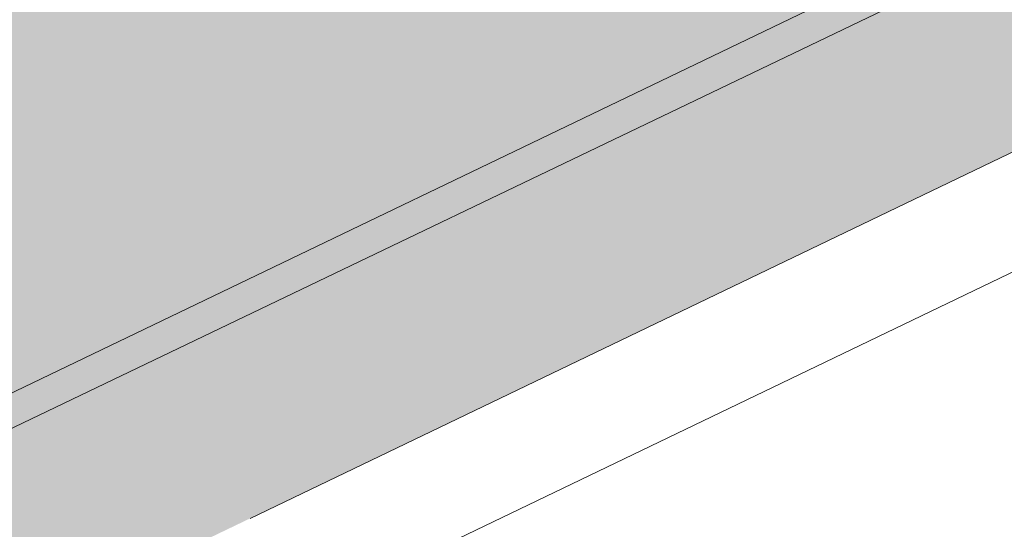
# Model space of a CAD drawing. Header units: metres. Extents: x 163628 to 167676, y 402708 to 405373.
# Tile 461 of 656: x 166389.189 to 166391.009, y 404369.504 to 404370.446. Entities that reach past the tile are written whole.
import ezdxf

# ---------------------------------------------------------------- set-up
doc = ezdxf.new("R2010")
doc.units = ezdxf.units.M
doc.linetypes.add('X-CA190022.004-UO-DWM_Snelfietsroute$0$VH-OPSLUITBAND_150X250', pattern=[24, 16, -2, 4, -2])
doc.layers.add('X-CA190022.004-UO-ARC_Arcering$0$N-WE-VH-VERHARDING-FIETSSTRAAT_GRIJS-A', color=251, linetype='Continuous', lineweight=0, transparency=0.5)
doc.layers.add('X-CA190022.004-UO-ARC_Arcering$0$N-WE-VH-VERHARDING-FIETSSTRAAT_ROOD-A', color=13, linetype='Continuous', lineweight=0, transparency=0.5)
for name, color, linetype, lineweight in [('X-CA190022.004-UO-BGT_Ondergrond$0$GE_314_WGDRijbaanLokaleweg_Vlak_GEM', 253, 'Continuous', 9), ('X-CA190022.004-UO-BGT_Ondergrond$0$GE_479_BTDGroenvoorziening_grasenkruida_GEM', 253, 'Continuous', 9), ('X-CA190022.004-UO-DWM_Snelfietsroute$0$N-WE-VH-KANTOPSLUITING_ACHTERKANTBAND-G', 7, 'Continuous', 18), ('X-CA190022.004-UO-DWM_Snelfietsroute$0$N-WE-VH-KANTOPSLUITING_OPSLUITBAND_200X250-G', 7, 'X-CA190022.004-UO-DWM_Snelfietsroute$0$VH-OPSLUITBAND_150X250', 18), ('X-CA190022.004-UO-DWM_Snelfietsroute$0$N-WE-VH-VERHARDING-G', 7, 'Continuous', 18)]:
    doc.layers.add(name, color=color, linetype=linetype, lineweight=lineweight)

msp = doc.modelspace()

# ---------------------------------------------------------------- hatches: boundary and pattern name
at = {"layer": 'X-CA190022.004-UO-ARC_Arcering$0$N-WE-VH-VERHARDING-FIETSSTRAAT_GRIJS-A'}
h = msp.add_hatch(color=256, dxfattribs=at)
h.dxf.hatch_style = 1
h.paths.add_polyline_path([(166375.9842, 404363.4227), (166371.477, 404361.2582), (166366.9697, 404359.0938), (166362.4625, 404356.9293), (166357.9553, 404354.7649), (166353.448, 404352.6004), (166349.0212, 404350.4746), (166349.1944, 404350.114), (166353.6212, 404352.2399), (166358.1284, 404354.4043), (166362.6357, 404356.5688), (166367.1429, 404358.7332), (166371.6501, 404360.8977), (166376.1574, 404363.0621), (166380.6646, 404365.2266), (166381.6794, 404365.7139), (166385.1718, 404367.391), (166389.6791, 404369.5555), (166394.1863, 404371.7199), (166394.9535, 404372.0884), (166394.7804, 404372.4489), (166394.0131, 404372.0805), (166389.5059, 404369.9161), (166384.9987, 404367.7516), (166381.5062, 404366.0745), (166380.4914, 404365.5871)])
at = {"layer": 'X-CA190022.004-UO-ARC_Arcering$0$N-WE-VH-VERHARDING-FIETSSTRAAT_ROOD-A'}
h = msp.add_hatch(color=256, dxfattribs=at)
h.dxf.hatch_style = 1
h.paths.add_polyline_path([(166384.9987, 404367.7516), (166389.5059, 404369.9161), (166394.0131, 404372.0805), (166394.7804, 404372.4489), (166393.0488, 404376.0547), (166392.0738, 404375.5865), (166387.5666, 404373.4221), (166383.0593, 404371.2576), (166378.5521, 404369.0932), (166374.0449, 404366.9287), (166369.5376, 404364.7643), (166365.0304, 404362.5998), (166360.5232, 404360.4353), (166356.0159, 404358.2709), (166351.5087, 404356.1064), (166347.2897, 404354.0804), (166349.0212, 404350.4746), (166353.448, 404352.6004), (166357.9553, 404354.7649), (166362.4625, 404356.9293), (166366.9697, 404359.0938), (166371.477, 404361.2582), (166375.9842, 404363.4227), (166380.4914, 404365.5871), (166381.5062, 404366.0745)])

# ---------------------------------------------------------------- linework, layer by layer
at = {"layer": 'X-CA190022.004-UO-BGT_Ondergrond$0$GE_314_WGDRijbaanLokaleweg_Vlak_GEM', "flags": 128}
msp.add_lwpolyline([(166395.93, 404372.931), (166347.44, 404349.677), (166346.785, 404349.363), (166343.066, 404348.641)], dxfattribs=at)
at = {"layer": 'X-CA190022.004-UO-BGT_Ondergrond$0$GE_479_BTDGroenvoorziening_grasenkruida_GEM', "flags": 128}
msp.add_lwpolyline([(166347.44, 404349.677), (166395.93, 404372.931), (166396.473, 404373.191), (166397.512, 404374.011), (166399.016, 404373.577), (166400.074, 404373.506), (166401.718, 404374.067), (166403.307, 404375.13), (166404.339, 404376.166), (166404.857, 404377.393), (166405.425, 404377.532), (166406.172, 404377.889), (166407.485, 404378.518), (166446.798, 404397.341)], dxfattribs=at)
at = {"layer": 'X-CA190022.004-UO-DWM_Snelfietsroute$0$N-WE-VH-KANTOPSLUITING_ACHTERKANTBAND-G', "ltscale": 0.2, "flags": 128}
msp.add_lwpolyline([(166459.1772, 404402.7078), (166270.4232, 404312.0649)], dxfattribs=at)
at = {"layer": 'X-CA190022.004-UO-DWM_Snelfietsroute$0$N-WE-VH-KANTOPSLUITING_OPSLUITBAND_200X250-G', "ltscale": 0.1, "flags": 128}
msp.add_lwpolyline([(166515.1916, 404426.924), (166514.4973, 404426.3888), (166513.5852, 404425.7487), (166513.491, 404425.6864), (166512.6334, 404425.1492), (166511.6585, 404424.6014), (166510.8893, 404424.213), (166478.7814, 404408.7687), (166478.1585, 404408.4818), (166477.1143, 404408.0564), (166476.7091, 404407.9091), (166476.0375, 404407.6859), (166474.9526, 404407.3789), (166474.5562, 404407.2827), (166465.8372, 404405.2588), (166465.211, 404405.1069), (166464.3105, 404404.8654), (166463.4182, 404404.5984), (166462.5316, 404404.3054), (166462.4016, 404404.26), (166461.6586, 404403.9888), (166460.792, 404403.6463), (166459.936, 404403.2793), (166459.0919, 404402.8887), (166270.3353, 404312.2446), (166269.8575, 404312.0062), (166269.0849, 404311.5811), (166268.3361, 404311.1189), (166267.6114, 404310.6199), (166266.9119, 404310.0849), (166266.342, 404309.6058), (166266.2443, 404309.5194), (166265.5992, 404308.9148), (166264.988, 404308.2818), (166264.4092, 404307.619), (166263.8643, 404306.9281), (166263.3526, 404306.208), (166263.2099, 404305.9928), (166262.7667, 404305.3393), (166262.1, 404304.4413), (166261.3883, 404303.5766), (166260.6343, 404302.7486), (166260.5068, 404302.6219)], dxfattribs=at)
at = {"layer": 'X-CA190022.004-UO-DWM_Snelfietsroute$0$N-WE-VH-VERHARDING-G', "flags": 128}
msp.add_lwpolyline([(166458.9211, 404403.2504), (166270.1594, 404312.6038)], dxfattribs=at)

doc.saveas('drawing.dxf')
